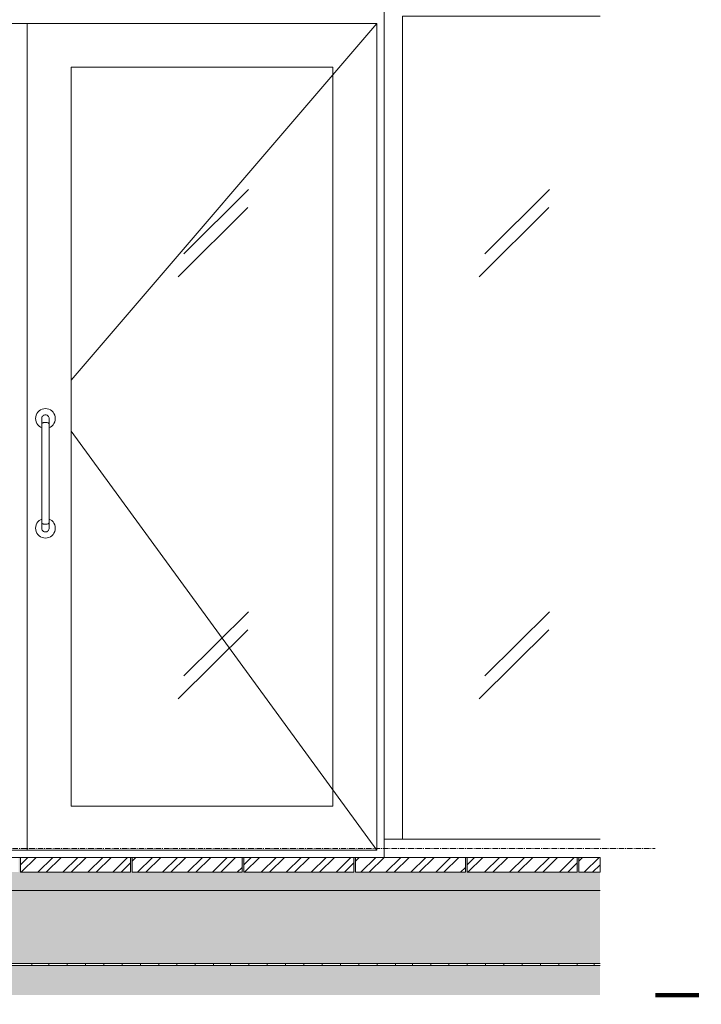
# Model space of a CAD drawing. Header units: millimetres. Extents: x 3652085 to 3778338, y -303702 to -273644.
# Tile 385 of 588: x 3728215 to 3730077, y -289360 to -286669. Entities that reach past the tile are written whole.
import ezdxf

# ---------------------------------------------------------------- set-up
doc = ezdxf.new("R2010")
doc.units = ezdxf.units.MM
doc.linetypes.add('NEO-A  -  GRIDLINE', pattern=[38, 15, -3, 2, -3, 15])
for name, color, linetype, lineweight in [('FINISH-FLOOR   (HAUSART)', 140, 'Continuous', 5), ('GRID   (HAUSART)', 47, 'NEO-A  -  GRIDLINE', 5), ('INSULATION (HAUSEART)', 31, 'Continuous', 15), ('LINES (HAUSART)', 250, 'Continuous', 15), ('New_Structural - Bearing_Pen_No__1', 7, 'Continuous', 13), ('SLAB    (HAUSART)_Pen_No__2', 8, 'Continuous', 15), ('SYMBOL-DETAIL    (HAUSART)', 2, 'Continuous', 5), ('WINDOW-PROFILE (HAUSART)', 166, 'Continuous', 5)]:
    doc.layers.add(name, color=color, linetype=linetype, lineweight=lineweight)
pattern_1 = [(44.40000000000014, (3602768.716043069, -240383.6962269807), (-33.32146659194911, 34.02676136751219), []), (44.40000000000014, (3602791.165462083, -240383.9313253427), (-33.32146659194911, 34.02676136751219), [])]
pattern_2 = [(44.40000000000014, (3603378.715711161, -240383.6962269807), (-33.32146659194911, 34.02676136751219), []), (44.40000000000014, (3603401.165130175, -240383.9313253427), (-33.32146659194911, 34.02676136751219), [])]
pattern_3 = [(44.40000000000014, (3603988.715379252, -240383.6962269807), (-33.32146659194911, 34.02676136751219), []), (44.40000000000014, (3604011.164798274, -240383.9313253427), (-33.32146659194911, 34.02676136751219), [])]

msp = doc.modelspace()

# ---------------------------------------------------------------- hatches: boundary and pattern name
at = {"layer": 'FINISH-FLOOR   (HAUSART)'}
h = msp.add_hatch(dxfattribs=at)
h.set_pattern_fill('AR-SAND', color=31, scale=0.5, angle=-0.5999999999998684)
h.set_pattern_definition([(36.90000000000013, (3601548.716706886, -240383.6962269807), (-0.5437202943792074, 24.47769771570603), [0, -19.304, 0, -21.59, 0, -20.6375]), (6.900000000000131, (3601548.716706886, -240383.6962269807), (22.85025365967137, 35.60392429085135), [0, -10.41399999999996, 0, -17.39899999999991, 0, -6.667499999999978]), (326.9000000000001, (3601533.09656339, -240383.5326472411), (39.54820247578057, -0.3422997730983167), [0, -6.35, 0, -22.86, 0, -29.845]), (316.9000000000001, (3601533.09656339, -240383.5326472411), (38.29245269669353, 10.74606507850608), [0, -3.175, 0, -14.986, 0, -17.145])])
h.paths.add_polyline_path([(3727607.438744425, -288958.7876229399), (3727602.438744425, -288958.7876229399), (3727602.438744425, -288998.7876229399), (3727302.438744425, -288998.6443054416), (3727302.438744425, -288958.7876229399), (3727297.438744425, -288958.7876229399), (3727297.438744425, -288998.7876229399), (3726997.438744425, -288998.7876229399), (3726997.438744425, -288958.7876229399), (3726992.439076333, -288958.7876229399), (3726992.438744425, -288998.7876229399), (3726805.094429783, -288998.7876229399), (3726805.094429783, -289048.7876229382), (3729800.157626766, -289048.7876229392), (3729800.157626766, -288998.7876229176), (3729742.437416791, -288998.7876229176), (3729742.437416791, -288958.7876229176), (3729737.437748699, -288958.7876229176), (3729737.437416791, -288998.7876229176), (3729437.437748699, -288998.7876229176), (3729437.437748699, -288958.7876229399), (3729432.437748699, -288958.7876229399), (3729432.437748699, -288998.7876229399), (3729432.437704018, -288998.7876229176), (3729132.437748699, -288998.6443054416), (3729132.437748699, -288958.7876229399), (3729127.437748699, -288958.7876229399), (3729127.437748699, -288998.7876229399), (3728827.437748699, -288998.7876229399), (3728827.437748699, -288958.7876229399), (3728822.438080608, -288958.7876229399), (3728822.437748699, -288998.7876229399), (3728522.438080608, -288998.7876229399), (3728522.438080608, -288958.7876229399), (3728517.438080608, -288958.7876229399), (3728517.438080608, -288998.7876229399), (3728217.438080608, -288998.6443054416), (3728217.438080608, -288958.7876229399), (3728212.438080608, -288958.7876229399), (3728212.438080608, -288998.7876229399), (3727912.438080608, -288998.7876229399), (3727912.438080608, -288958.7876229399), (3727907.438412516, -288958.7876229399), (3727907.438080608, -288998.7876229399), (3727607.438744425, -288998.7876229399)])
h = msp.add_hatch(dxfattribs=at)
h.set_pattern_fill('ANSI32', color=31, scale=5, angle=-0.5999999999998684, style=0)
h.set_pattern_definition(pattern_1)
h.paths.add_polyline_path([(3728217.438080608, -288958.7876229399), (3728217.438080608, -288998.7876229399), (3728517.438080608, -288998.6443054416), (3728517.438080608, -288958.7876229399)])
h = msp.add_hatch(dxfattribs=at)
h.set_pattern_fill('ANSI32', color=31, scale=5, angle=-0.5999999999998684, style=0)
h.set_pattern_definition(pattern_1)
h.paths.add_polyline_path([(3728522.438080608, -288958.7876229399), (3728522.438080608, -288998.7876229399), (3728822.438080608, -288998.7876229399), (3728822.438080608, -288958.7876229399)])
h = msp.add_hatch(dxfattribs=at)
h.set_pattern_fill('ANSI32', color=31, scale=5, angle=-0.5999999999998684, style=0)
h.set_pattern_definition(pattern_2)
h.paths.add_polyline_path([(3728827.437748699, -288958.7876229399), (3728827.437748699, -288998.7876229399), (3729127.437748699, -288998.6443054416), (3729127.437748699, -288958.7876229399)])
h = msp.add_hatch(dxfattribs=at)
h.set_pattern_fill('ANSI32', color=31, scale=5, angle=-0.5999999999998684, style=0)
h.set_pattern_definition(pattern_2)
h.paths.add_polyline_path([(3729132.437748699, -288958.7876229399), (3729132.437748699, -288998.7876229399), (3729432.437748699, -288998.7876229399), (3729432.437748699, -288958.7876229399)])
h = msp.add_hatch(dxfattribs=at)
h.set_pattern_fill('ANSI32', color=31, scale=5, angle=-0.5999999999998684, style=0)
h.set_pattern_definition(pattern_3)
h.paths.add_polyline_path([(3729437.437416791, -288958.7876229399), (3729437.437416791, -288998.7876229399), (3729737.437416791, -288998.6443054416), (3729737.437416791, -288958.7876229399)])
h = msp.add_hatch(dxfattribs=at)
h.set_pattern_fill('ANSI32', color=31, scale=5, angle=-0.5999999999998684, style=0)
h.set_pattern_definition(pattern_3)
h.paths.add_polyline_path([(3729742.437416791, -288958.7876229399), (3729742.437416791, -288998.7876229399), (3729800.157626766, -288998.7876229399), (3729800.157626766, -288958.7876229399)])
h = msp.add_hatch(dxfattribs=at)
h.set_pattern_fill('GRAVEL', color=31, scale=5, style=0)
h.set_pattern_definition([(228.0127875, (4839334.532894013, 201914.6634901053), (-1016.00000007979, -1142.999999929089), [17.086072, -1691.52418197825]), (184.969741, (4839323.102894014, 201901.9634901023), (1523.999999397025, 127.0000072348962), [29.32023599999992, -2902.702444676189]), (132.5104471, (4839293.892894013, 201899.4234901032), (1270.000000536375, -1396.999999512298), [20.674076, -2046.736139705]), (267.273689, (4839244.362894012, 201867.6734901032), (127.0000002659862, 2539.999999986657), [26.70022599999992, -2643.321871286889]), (292.83365418, (4839243.092894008, 201841.0034901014), (-635.0000000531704, 1523.999999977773), [26.18168499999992, -2591.990387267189]), (357.2736889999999, (4839253.252894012, 201816.8734900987), (-2539.999999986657, 127.0000002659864), [26.70022599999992, -2643.321871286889]), (37.69424047, (4839279.922894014, 201815.6034901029), (-1650.999999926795, -1270.000000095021), [35.30968299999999, -3495.65576571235]), (72.25532837, (4839307.862894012, 201837.193490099), (889.0000002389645, 2793.999999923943), [33.335976, -3300.26283009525]), (121.42956562, (4839318.022894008, 201868.943490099), (-1016.000000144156, 1650.999999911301), [26.79065, -2652.277284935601]), (175.2363583, (4839304.052894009, 201891.8034900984), (1396.999999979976, -127.0000002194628), [30.58566399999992, -1498.696847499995]), (222.3974378, (4839273.572894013, 201894.343490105), (-1523.999999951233, -1397.0000000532), [39.553896, -3915.83862560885]), (138.81407483, (4839370.092894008, 201866.4034900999), (-888.9999999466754, 762.0000000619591), [13.500227, -1336.5282912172]), (171.4692344, (4839359.932894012, 201875.2934901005), (1651.000000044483, -253.9999997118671), [25.684099, -2542.731949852]), (225, (4839334.532894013, 201879.1034901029), (-1.77635683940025e-14, -127.000000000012), [17.960467, -161.6446554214]), (203.19859051, (4839325.642894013, 201894.343490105), (635.0000000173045, 253.9999999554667), [9.672065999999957, -957.5311184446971]), (291.80140949, (4839316.752894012, 201890.5334901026), (-127.0000000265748, 380.9999999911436), [13.678281, -670.2376495]), (30.96375653, (4839321.83289401, 201877.8334900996), (381.0000000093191, 253.9999999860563), [22.21598299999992, -718.3149076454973]), (161.56505118, (4839340.882894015, 201889.2634900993), (254.0000000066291, -126.9999999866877), [16.064357, -385.5449058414]), (16.389540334, (4839243.092894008, 201890.5334901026), (1270.000000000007, 381.0000000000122), [22.5044, -2227.94133362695]), (70.34617594, (4839264.682894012, 201896.8834901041), (-508.0000000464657, -1396.99999998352), [18.879947, -1869.11078391]), (293.19859051, (4839340.882894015, 201914.6634901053), (-253.9999999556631, 635.0000000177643), [19.34400499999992, -947.8591794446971]), (343.6104596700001, (4839348.502894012, 201896.8834901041), (-1270.000000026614, 380.9999999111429), [22.50439999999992, -2227.941333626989]), (339.44395478, (4839243.092894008, 201811.7934901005), (-634.9999999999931, 254.0000000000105), [21.70175999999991, -1063.386715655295]), (294.7751406, (4839263.412894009, 201804.1734901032), (-635.0000007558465, 1396.999999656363), [18.183606, -1800.179669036]), (66.80140949, (4839342.152894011, 201787.6634901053), (253.9999999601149, 635.0000000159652), [19.344005, -947.8591794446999]), (17.35402464, (4839349.772894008, 201805.443490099), (-1650.999999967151, -508.0000001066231), [21.289137, -2107.61879901]), (69.44395478, (4839279.922894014, 201787.6634901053), (-254.000000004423, -634.9999999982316), [10.85088, -1074.2375956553]), (101.309932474, (4839334.532894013, 201787.6634901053), (-127.00000000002, 508.0000000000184), [6.47573, -641.0997482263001]), (165.963756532, (4839333.26289401, 201794.0134900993), (380.9999999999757, -126.9999999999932), [26.181685, -497.45272945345]), (186.00900596, (4839307.862894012, 201800.3634901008), (1269.999999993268, 127.0000000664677), [24.26334999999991, -2402.068243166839]), (303.69006753, (4839321.83289401, 201866.4034900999), (-127.0000000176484, 253.9999999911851), [18.316194, -439.588817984]), (353.15722659, (4839331.992894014, 201851.1634901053), (2159.000000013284, -253.9999998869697), [31.977838, -3165.80045325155]), (60.9453959, (4839363.742894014, 201847.3534901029), (-508.0000000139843, -888.9999999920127), [13.075412, -1294.4696159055]), (90, (4839370.092894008, 201858.7834901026), (-127, 127), [7.62, -119.38]), (120.25643716, (4839305.322894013, 201804.1734901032), (507.9999999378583, -889.0000000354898), [17.643348, -1746.69703866]), (48.01278749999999, (4839296.432894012, 201819.4134901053), (1016.000000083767, 1142.99999992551), [34.172144, -1674.43810997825]), (0, (4839319.292894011, 201844.8134901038), (127, 127), [33.02, -93.97999999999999]), (325.3048465, (4839352.312894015, 201844.8134901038), (1270.000000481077, -888.9999993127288), [20.080478, -1987.965836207]), (254.0546040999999, (4839368.822894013, 201833.3834901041), (-126.9999999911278, -508.0000000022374), [18.491454, -906.0825019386]), (207.64597536, (4839363.742894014, 201815.6034901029), (-2413.000000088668, -1269.999999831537), [30.10725499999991, -2980.623221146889]), (175.42607874, (4839337.072894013, 201801.6334901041), (-1650.999999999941, 126.9999999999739), [31.851473, -3153.292322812])])
h.paths.add_polyline_path([(3726805.094429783, -289048.7876229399), (3726805.094429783, -289248.7876229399), (3729800.157626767, -289248.7876229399), (3729800.157626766, -289048.7876229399)])
at = {"layer": 'SLAB    (HAUSART)_Pen_No__2', "lineweight": 15}
h = msp.add_hatch(dxfattribs=at)
h.set_pattern_fill('AR-CONC', color=256, scale=0.4)
h.set_pattern_definition([(49.99999999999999, (3498835.692822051, -271711.6466010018), (72.8738675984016, -6.375634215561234), [7.620000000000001, -83.82000000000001]), (355, (3498835.692822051, -271711.6466010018), (-14.09736856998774, 76.42273809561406), [6.096, -67.056233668]), (100.4514447, (3498841.765624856, -271712.1779024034), (58.77649883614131, 70.04710076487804), [6.476003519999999, -71.23609783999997]), (46.18420000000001, (3498835.692822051, -271691.3266010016), (108.431616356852, -16.81693117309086), [11.43, -125.73]), (96.63555760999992, (3498844.728782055, -271692.7280010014), (94.96165362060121, 98.97044983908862), [9.714009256, -106.854243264]), (351.1841511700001, (3498835.692822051, -271691.3266010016), (94.96165362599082, 98.97044983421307), [9.143986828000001, -100.583892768]), (21, (3498845.852822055, -271696.4066010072), (60.645756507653, -40.90607927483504), [7.620000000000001, -83.82000000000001]), (326.0000000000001, (3498845.852822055, -271696.4066010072), (24.72081133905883, 73.6751864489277), [6.096, -67.056]), (71.45144499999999, (3498850.906635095, -271699.8154409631), (85.36656771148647, 32.7691075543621), [6.476003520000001, -71.23597504]), (37.50000000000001, (3498835.692822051, -271711.6466010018), (1.235441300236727, 33.82201554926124), [0, -66.2432, 0, -68.072, 0, -67.31]), (7.499999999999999, (3498835.692822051, -271711.6466010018), (26.7278650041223, 40.0722299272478), [0, -38.8112, 0, -64.7192, 0, -25.654]), (327.5, (3498813.036022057, -271711.6466010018), (54.23623806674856, -2.291497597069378), [0, -25.4, 0, -79.248, 0, -105.156]), (317.5, (3498802.876022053, -271711.6466010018), (59.25167255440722, 10.17059641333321), [0, -33.02, 0, -52.62880000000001, 0, -74.676])])
h.paths.add_polyline_path([(3729800.157626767, -289253.7876229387), (3726805.094429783, -289253.7876229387), (3726805.094429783, -289334.9008845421), (3729800.157626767, -289334.9008845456)])

# ---------------------------------------------------------------- linework, layer by layer
at = {"color": 4, "lineweight": 0}
for points in [[(3728839.598580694, -287133.3226377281), (3728663.437649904, -287308.4733024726)], [(3729661.877910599, -287133.3226377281), (3729485.716979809, -287308.4733024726)], [(3728837.774332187, -287182.4528912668), (3728647.897963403, -287371.2403372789)], [(3729660.053662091, -287182.4528912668), (3729470.177293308, -287371.2403372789)], [(3728839.598580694, -288286.9717110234), (3728663.437649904, -288462.1223757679)], [(3729661.877910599, -288286.9717110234), (3729485.716979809, -288462.1223757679)], [(3728837.774332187, -288336.1019645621), (3728647.897963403, -288524.8894105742)], [(3729660.053662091, -288336.1019645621), (3729470.177293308, -288524.8894105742)]]:
    msp.add_lwpolyline(points, dxfattribs=at)
at = {"layer": 'FINISH-FLOOR   (HAUSART)', "color": 31}
for points, elevation in [([(3726805.094429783, -288958.7876229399), (3728434.192357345, -288958.7876229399)], -4950000.0035771), ([(3726805.094429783, -289048.7876229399), (3729800.157626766, -289048.7876229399)], 2272500.00165068), ([(3726805.094429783, -289248.7876229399), (3729800.157626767, -289248.7876229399)], -1.1431984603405e-07), ([(3726805.094429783, -289253.7876229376), (3729800.157626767, -289253.7876229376)], -1.1431984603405e-07)]:
    msp.add_lwpolyline(points, dxfattribs=dict(at, elevation=elevation))
for points, elevation in [([(3728217.438080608, -288958.7876229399), (3728217.438080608, -288998.7876229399), (3728517.438080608, -288998.7876229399), (3728517.438080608, -288958.7876229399), (3728217.438080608, -288958.7876229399)], -3037500.002201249), ([(3728522.438080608, -288958.7876229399), (3728522.438080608, -288998.7876229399), (3728822.438080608, -288998.7876229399), (3728822.438080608, -288958.7876229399), (3728522.438080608, -288958.7876229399)], -2655000.001926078), ([(3728827.437748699, -288958.7876229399), (3728827.437748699, -288998.7876229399), (3729127.437748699, -288998.7876229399), (3729127.437748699, -288958.7876229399), (3728827.437748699, -288958.7876229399)], -2272500.001650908), ([(3729132.437748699, -288958.7876229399), (3729132.437748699, -288998.7876229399), (3729432.437748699, -288998.7876229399), (3729432.437748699, -288958.7876229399), (3729132.437748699, -288958.7876229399)], -1890000.001375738), ([(3729437.437416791, -288958.7876229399), (3729437.437416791, -288998.7876229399), (3729737.437416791, -288998.7876229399), (3729737.437416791, -288958.7876229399), (3729437.437416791, -288958.7876229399)], -1507500.001100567), ([(3729742.437416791, -288958.7876229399), (3729742.437416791, -288998.7876229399), (3729800.157626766, -288998.7876229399), (3729800.157626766, -288958.7876229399), (3729742.437416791, -288958.7876229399)], -1125000.000825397), ([(3728294.582700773, -289248.7876229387), (3728294.582700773, -289253.7876229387), (3728248.086610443, -289253.7876229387), (3728248.086610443, -289248.7876229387), (3728294.582700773, -289248.7876229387)], -1.1431984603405e-07), ([(3728791.078791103, -289248.7876229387), (3728791.078791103, -289253.7876229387), (3728744.582700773, -289253.7876229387), (3728744.582700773, -289248.7876229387), (3728791.078791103, -289248.7876229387)], -1.1431984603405e-07), ([(3729287.574881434, -289248.7876229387), (3729287.574881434, -289253.7876229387), (3729241.078791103, -289253.7876229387), (3729241.078791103, -289248.7876229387), (3729287.574881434, -289248.7876229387)], -1.1431984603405e-07), ([(3729784.070971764, -289248.7876229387), (3729784.070971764, -289253.7876229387), (3729737.574881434, -289253.7876229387), (3729737.574881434, -289248.7876229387), (3729784.070971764, -289248.7876229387)], -1.1431984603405e-07)]:
    msp.add_lwpolyline(points, close=True, dxfattribs=dict(at, elevation=elevation))
at = {"layer": 'GRID   (HAUSART)', "elevation": -1.1431984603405e-07}
msp.add_lwpolyline([(3726654.15182351, -288933.7876229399), (3729951.100233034, -288933.7876229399)], dxfattribs=at)
at = {"layer": 'INSULATION (HAUSEART)', "linetype": 'Continuous', "lineweight": 0}
for p, q in [((3728394.582700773, -289253.7876229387, -1.1431984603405e-07), (3728394.582700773, -289248.7876229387, -1.1431984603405e-07)), ((3728494.582700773, -289253.7876229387, -1.1431984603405e-07), (3728494.582700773, -289248.7876229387, -1.1431984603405e-07)), ((3728694.582700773, -289253.7876229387, -1.1431984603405e-07), (3728694.582700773, -289248.7876229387, -1.1431984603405e-07)), ((3728891.078791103, -289253.7876229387, -1.1431984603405e-07), (3728891.078791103, -289248.7876229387, -1.1431984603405e-07)), ((3728991.078791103, -289253.7876229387, -1.1431984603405e-07), (3728991.078791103, -289248.7876229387, -1.1431984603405e-07)), ((3729191.078791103, -289253.7876229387, -1.1431984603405e-07), (3729191.078791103, -289248.7876229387, -1.1431984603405e-07)), ((3729387.574881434, -289253.7876229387, -1.1431984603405e-07), (3729387.574881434, -289248.7876229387, -1.1431984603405e-07)), ((3729487.574881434, -289253.7876229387, -1.1431984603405e-07), (3729487.574881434, -289248.7876229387, -1.1431984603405e-07)), ((3729687.574881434, -289253.7876229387, -1.1431984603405e-07), (3729687.574881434, -289248.7876229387, -1.1431984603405e-07))]:
    msp.add_line(p, q, dxfattribs=at)
at = {"layer": 'INSULATION (HAUSEART)', "linetype": 'Continuous', "lineweight": 0, "elevation": -1.1431984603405e-07}
for points in [[(3728344.582700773, -289248.7876229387), (3728344.582700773, -289253.7876229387), (3728394.582700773, -289253.7876229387), (3728394.582700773, -289248.7853234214)], [(3728444.582700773, -289248.7876229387), (3728444.582700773, -289253.7876229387), (3728494.582700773, -289253.7876229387), (3728494.582700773, -289248.7853234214)], [(3728544.582700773, -289248.7876229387), (3728544.582700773, -289253.7876229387), (3728594.582700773, -289253.7876229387), (3728594.582700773, -289248.7853234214)], [(3728644.582700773, -289248.7876229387), (3728644.582700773, -289253.7876229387), (3728694.582700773, -289253.7876229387), (3728694.582700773, -289248.7853234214)], [(3728841.078791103, -289248.7876229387), (3728841.078791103, -289253.7876229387), (3728891.078791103, -289253.7876229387), (3728891.078791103, -289248.7853234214)], [(3728941.078791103, -289248.7876229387), (3728941.078791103, -289253.7876229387), (3728991.078791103, -289253.7876229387), (3728991.078791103, -289248.7853234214)], [(3729041.078791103, -289248.7876229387), (3729041.078791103, -289253.7876229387), (3729091.078791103, -289253.7876229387), (3729091.078791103, -289248.7853234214)], [(3729141.078791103, -289248.7876229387), (3729141.078791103, -289253.7876229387), (3729191.078791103, -289253.7876229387), (3729191.078791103, -289248.7853234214)], [(3729337.574881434, -289248.7876229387), (3729337.574881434, -289253.7876229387), (3729387.574881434, -289253.7876229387), (3729387.574881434, -289248.7853234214)], [(3729437.574881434, -289248.7876229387), (3729437.574881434, -289253.7876229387), (3729487.574881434, -289253.7876229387), (3729487.574881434, -289248.7853234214)], [(3729537.574881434, -289248.7876229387), (3729537.574881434, -289253.7876229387), (3729587.574881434, -289253.7876229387), (3729587.574881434, -289248.7853234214)], [(3729637.574881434, -289248.7876229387), (3729637.574881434, -289253.7876229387), (3729687.574881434, -289253.7876229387), (3729687.574881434, -289248.7853234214)]]:
    msp.add_lwpolyline(points, close=True, dxfattribs=at)
at = {"layer": 'LINES (HAUSART)', "color": 7, "linetype": 'Continuous', "lineweight": 13}
for p, q in [((3729210.218078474, -288958.7876229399, -1.1431984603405e-07), (3729210.218078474, -286633.7876229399, -1.1431984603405e-07)), ((3728235.218074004, -286678.7876065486, -1.1431984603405e-07), (3727280.218062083, -286678.7876065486, -1.1431984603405e-07)), ((3728235.218074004, -286678.7876065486, -1.1431984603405e-07), (3728235.218074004, -288938.7876229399, -1.1431984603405e-07)), ((3729190.218085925, -286678.7876065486, -1.1431984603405e-07), (3728235.218074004, -286678.7876065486, -1.1431984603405e-07)), ((3729190.218085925, -288938.7876229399, -1.1431984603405e-07), (3729190.218085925, -286678.7876065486, -1.1431984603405e-07)), ((3728355.218074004, -288788.7876393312, -1.1431984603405e-07), (3728355.218074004, -286798.7876065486, -1.1431984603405e-07)), ((3728355.218074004, -286798.7876065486, -1.1431984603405e-07), (3729070.218085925, -286798.7876065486, -1.1431984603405e-07)), ((3729070.218085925, -286798.7876065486, -1.1431984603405e-07), (3729070.218085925, -288788.7876393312, -1.1431984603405e-07)), ((3728259.846373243, -287749.5530954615, -1.1431984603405e-07), (3728258.628264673, -287754.0991385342, -1.1431984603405e-07)), ((3728261.835388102, -287745.2876393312, -1.1431984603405e-07), (3728259.846373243, -287749.5530954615, -1.1431984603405e-07)), ((3728264.53487404, -287741.4323738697, -1.1431984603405e-07), (3728261.835388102, -287745.2876393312, -1.1431984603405e-07)), ((3728267.862808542, -287738.1044393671, -1.1431984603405e-07), (3728264.53487404, -287741.4323738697, -1.1431984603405e-07)), ((3728271.718074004, -287735.404953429, -1.1431984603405e-07), (3728267.862808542, -287738.1044393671, -1.1431984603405e-07)), ((3728275.983530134, -287733.41593857, -1.1431984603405e-07), (3728271.718074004, -287735.404953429, -1.1431984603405e-07)), ((3728280.529573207, -287732.1978299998, -1.1431984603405e-07), (3728275.983530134, -287733.41593857, -1.1431984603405e-07)), ((3728280.218074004, -287750.1273852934, -1.1431984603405e-07), (3728281.797872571, -287749.3907131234, -1.1431984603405e-07)), ((3728285.218074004, -287731.7876393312, -1.1431984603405e-07), (3728280.529573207, -287732.1978299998, -1.1431984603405e-07)), ((3728281.797872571, -287749.3907131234, -1.1431984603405e-07), (3728283.481592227, -287748.9395618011, -1.1431984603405e-07)), ((3728283.481592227, -287748.9395618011, -1.1431984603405e-07), (3728285.218074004, -287748.7876393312, -1.1431984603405e-07)), ((3728289.906574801, -287732.1978299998, -1.1431984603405e-07), (3728285.218074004, -287731.7876393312, -1.1431984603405e-07)), ((3728285.218074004, -287748.7876393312, -1.1431984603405e-07), (3728286.954555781, -287748.9395618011, -1.1431984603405e-07)), ((3728286.954555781, -287748.9395618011, -1.1431984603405e-07), (3728288.638275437, -287749.3907131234, -1.1431984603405e-07)), ((3728288.638275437, -287749.3907131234, -1.1431984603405e-07), (3728290.218074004, -287750.1273852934, -1.1431984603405e-07)), ((3728294.452617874, -287733.41593857, -1.1431984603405e-07), (3728289.906574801, -287732.1978299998, -1.1431984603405e-07)), ((3728298.718074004, -287735.404953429, -1.1431984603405e-07), (3728294.452617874, -287733.41593857, -1.1431984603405e-07)), ((3728302.573339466, -287738.1044393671, -1.1431984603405e-07), (3728298.718074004, -287735.404953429, -1.1431984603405e-07)), ((3728305.901273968, -287741.4323738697, -1.1431984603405e-07), (3728302.573339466, -287738.1044393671, -1.1431984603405e-07)), ((3728308.600759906, -287745.2876393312, -1.1431984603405e-07), (3728305.901273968, -287741.4323738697, -1.1431984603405e-07)), ((3728310.589774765, -287749.5530954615, -1.1431984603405e-07), (3728308.600759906, -287745.2876393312, -1.1431984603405e-07)), ((3728311.807883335, -287754.0991385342, -1.1431984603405e-07), (3728310.589774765, -287749.5530954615, -1.1431984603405e-07)), ((3728258.628264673, -287754.0991385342, -1.1431984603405e-07), (3728258.218074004, -287758.7876393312, -1.1431984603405e-07)), ((3728258.218074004, -287758.7876393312, -1.1431984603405e-07), (3728258.628264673, -287763.4761401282, -1.1431984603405e-07)), ((3728258.628264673, -287763.4761401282, -1.1431984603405e-07), (3728259.846373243, -287768.022183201, -1.1431984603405e-07)), ((3728259.846373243, -287768.022183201, -1.1431984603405e-07), (3728261.835388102, -287772.2876393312, -1.1431984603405e-07)), ((3728261.835388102, -287772.2876393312, -1.1431984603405e-07), (3728264.53487404, -287776.1429047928, -1.1431984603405e-07)), ((3728264.53487404, -287776.1429047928, -1.1431984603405e-07), (3728267.862808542, -287779.4708392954, -1.1431984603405e-07)), ((3728275.218074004, -287758.7876393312, -1.1431984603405e-07), (3728275.369996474, -287757.0511575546, -1.1431984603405e-07)), ((3728275.218074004, -287773.7876393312, -1.1431984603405e-07), (3728275.218074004, -287758.7876393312, -1.1431984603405e-07)), ((3728275.218074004, -288043.7876393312, -1.1431984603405e-07), (3728275.218074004, -287773.7876393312, -1.1431984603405e-07)), ((3728275.369996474, -287757.0511575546, -1.1431984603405e-07), (3728275.821147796, -287755.3674378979, -1.1431984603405e-07)), ((3728275.821147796, -287755.3674378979, -1.1431984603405e-07), (3728276.557819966, -287753.7876393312, -1.1431984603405e-07)), ((3728275.821147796, -287772.3709455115, -1.1431984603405e-07), (3728276.557819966, -287771.7165715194, -1.1431984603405e-07)), ((3728276.557819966, -287753.7876393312, -1.1431984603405e-07), (3728277.557629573, -287752.3597632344, -1.1431984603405e-07)), ((3728276.557819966, -287771.7165715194, -1.1431984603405e-07), (3728277.557629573, -287771.1251258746, -1.1431984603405e-07)), ((3728277.557629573, -287752.3597632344, -1.1431984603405e-07), (3728278.790197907, -287751.1271949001, -1.1431984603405e-07)), ((3728277.557629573, -287771.1251258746, -1.1431984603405e-07), (3728278.790197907, -287770.6145793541, -1.1431984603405e-07)), ((3728278.790197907, -287751.1271949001, -1.1431984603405e-07), (3728280.218074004, -287750.1273852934, -1.1431984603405e-07)), ((3728278.790197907, -287770.6145793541, -1.1431984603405e-07), (3728280.218074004, -287770.2004446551, -1.1431984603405e-07)), ((3728280.218074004, -287770.2004446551, -1.1431984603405e-07), (3728281.797872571, -287769.8953050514, -1.1431984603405e-07)), ((3728281.797872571, -287769.8953050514, -1.1431984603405e-07), (3728283.481592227, -287769.708432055, -1.1431984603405e-07)), ((3728283.481592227, -287769.708432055, -1.1431984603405e-07), (3728285.218074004, -287769.6455037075, -1.1431984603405e-07)), ((3728285.218074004, -287769.6455037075, -1.1431984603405e-07), (3728286.954555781, -287769.708432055, -1.1431984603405e-07)), ((3728286.954555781, -287769.708432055, -1.1431984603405e-07), (3728288.638275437, -287769.8953050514, -1.1431984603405e-07)), ((3728288.638275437, -287769.8953050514, -1.1431984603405e-07), (3728290.218074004, -287770.2004446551, -1.1431984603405e-07)), ((3728290.218074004, -287750.1273852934, -1.1431984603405e-07), (3728291.645950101, -287751.1271949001, -1.1431984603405e-07)), ((3728290.218074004, -287770.2004446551, -1.1431984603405e-07), (3728291.645950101, -287770.6145793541, -1.1431984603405e-07)), ((3728291.645950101, -287751.1271949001, -1.1431984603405e-07), (3728292.878518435, -287752.3597632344, -1.1431984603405e-07)), ((3728291.645950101, -287770.6145793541, -1.1431984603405e-07), (3728292.878518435, -287771.1251258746, -1.1431984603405e-07)), ((3728292.878518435, -287752.3597632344, -1.1431984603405e-07), (3728293.878328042, -287753.7876393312, -1.1431984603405e-07)), ((3728292.878518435, -287771.1251258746, -1.1431984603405e-07), (3728293.878328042, -287771.7165715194, -1.1431984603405e-07)), ((3728293.878328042, -287753.7876393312, -1.1431984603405e-07), (3728294.615000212, -287755.3674378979, -1.1431984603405e-07)), ((3728293.878328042, -287771.7165715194, -1.1431984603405e-07), (3728294.615000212, -287772.3709455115, -1.1431984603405e-07)), ((3728294.615000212, -287755.3674378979, -1.1431984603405e-07), (3728295.066151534, -287757.0511575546, -1.1431984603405e-07)), ((3728295.066151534, -287757.0511575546, -1.1431984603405e-07), (3728295.218074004, -287758.7876393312, -1.1431984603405e-07)), ((3728295.218074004, -287773.7876393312, -1.1431984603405e-07), (3728295.218074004, -287758.7876393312, -1.1431984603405e-07)), ((3728295.218074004, -288043.7876393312, -1.1431984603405e-07), (3728295.218074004, -287773.7876393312, -1.1431984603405e-07)), ((3728302.573339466, -287779.4708392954, -1.1431984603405e-07), (3728305.901273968, -287776.1429047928, -1.1431984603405e-07)), ((3728305.901273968, -287776.1429047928, -1.1431984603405e-07), (3728308.600759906, -287772.2876393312, -1.1431984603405e-07)), ((3728308.600759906, -287772.2876393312, -1.1431984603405e-07), (3728310.589774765, -287768.022183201, -1.1431984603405e-07)), ((3728310.589774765, -287768.022183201, -1.1431984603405e-07), (3728311.807883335, -287763.4761401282, -1.1431984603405e-07)), ((3728312.218074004, -287758.7876393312, -1.1431984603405e-07), (3728311.807883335, -287754.0991385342, -1.1431984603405e-07)), ((3728311.807883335, -287763.4761401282, -1.1431984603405e-07), (3728312.218074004, -287758.7876393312, -1.1431984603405e-07)), ((3728267.862808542, -287779.4708392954, -1.1431984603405e-07), (3728271.718074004, -287782.1703252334, -1.1431984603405e-07)), ((3728271.718074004, -287782.1703252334, -1.1431984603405e-07), (3728275.218074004, -287783.802402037, -1.1431984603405e-07)), ((3728295.218074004, -287783.802402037, -1.1431984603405e-07), (3728298.718074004, -287782.1703252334, -1.1431984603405e-07)), ((3728298.718074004, -287782.1703252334, -1.1431984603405e-07), (3728302.573339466, -287779.4708392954, -1.1431984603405e-07)), ((3728261.835388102, -288045.2876393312, -1.1431984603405e-07), (3728259.846373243, -288049.5530954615, -1.1431984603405e-07)), ((3728264.53487404, -288041.4323738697, -1.1431984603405e-07), (3728261.835388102, -288045.2876393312, -1.1431984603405e-07)), ((3728267.862808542, -288038.1044393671, -1.1431984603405e-07), (3728264.53487404, -288041.4323738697, -1.1431984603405e-07)), ((3728271.718074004, -288035.404953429, -1.1431984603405e-07), (3728267.862808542, -288038.1044393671, -1.1431984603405e-07)), ((3728275.218074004, -288033.7728766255, -1.1431984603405e-07), (3728271.718074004, -288035.404953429, -1.1431984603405e-07)), ((3728275.218074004, -288058.7876393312, -1.1431984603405e-07), (3728275.218074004, -288043.7876393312, -1.1431984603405e-07)), ((3728275.821147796, -288045.2043331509, -1.1431984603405e-07), (3728276.557819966, -288045.8587071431, -1.1431984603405e-07)), ((3728276.557819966, -288045.8587071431, -1.1431984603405e-07), (3728277.557629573, -288046.4501527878, -1.1431984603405e-07)), ((3728292.878518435, -288046.4501527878, -1.1431984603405e-07), (3728293.878328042, -288045.8587071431, -1.1431984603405e-07)), ((3728293.878328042, -288045.8587071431, -1.1431984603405e-07), (3728294.615000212, -288045.2043331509, -1.1431984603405e-07)), ((3728298.718074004, -288035.404953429, -1.1431984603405e-07), (3728295.218074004, -288033.7728766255, -1.1431984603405e-07)), ((3728295.218074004, -288058.7876393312, -1.1431984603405e-07), (3728295.218074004, -288043.7876393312, -1.1431984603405e-07)), ((3728302.573339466, -288038.1044393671, -1.1431984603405e-07), (3728298.718074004, -288035.404953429, -1.1431984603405e-07)), ((3728305.901273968, -288041.4323738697, -1.1431984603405e-07), (3728302.573339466, -288038.1044393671, -1.1431984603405e-07)), ((3728308.600759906, -288045.2876393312, -1.1431984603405e-07), (3728305.901273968, -288041.4323738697, -1.1431984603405e-07)), ((3728310.589774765, -288049.5530954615, -1.1431984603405e-07), (3728308.600759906, -288045.2876393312, -1.1431984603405e-07)), ((3728258.628264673, -288054.0991385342, -1.1431984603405e-07), (3728258.218074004, -288058.7876393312, -1.1431984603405e-07)), ((3728258.218074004, -288058.7876393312, -1.1431984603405e-07), (3728258.628264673, -288063.4761401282, -1.1431984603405e-07)), ((3728259.846373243, -288049.5530954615, -1.1431984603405e-07), (3728258.628264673, -288054.0991385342, -1.1431984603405e-07)), ((3728258.628264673, -288063.4761401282, -1.1431984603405e-07), (3728259.846373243, -288068.022183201, -1.1431984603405e-07)), ((3728259.846373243, -288068.022183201, -1.1431984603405e-07), (3728261.835388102, -288072.2876393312, -1.1431984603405e-07)), ((3728261.835388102, -288072.2876393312, -1.1431984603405e-07), (3728264.53487404, -288076.1429047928, -1.1431984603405e-07)), ((3728275.218074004, -288058.7876393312, -1.1431984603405e-07), (3728275.369996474, -288060.5241211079, -1.1431984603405e-07)), ((3728275.369996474, -288060.5241211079, -1.1431984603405e-07), (3728275.821147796, -288062.2078407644, -1.1431984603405e-07)), ((3728275.821147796, -288062.2078407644, -1.1431984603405e-07), (3728276.557819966, -288063.7876393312, -1.1431984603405e-07)), ((3728276.557819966, -288063.7876393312, -1.1431984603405e-07), (3728277.557629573, -288065.2155154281, -1.1431984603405e-07)), ((3728277.557629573, -288046.4501527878, -1.1431984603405e-07), (3728278.790197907, -288046.9606993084, -1.1431984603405e-07)), ((3728277.557629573, -288065.2155154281, -1.1431984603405e-07), (3728278.790197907, -288066.4480837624, -1.1431984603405e-07)), ((3728278.790197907, -288046.9606993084, -1.1431984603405e-07), (3728280.218074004, -288047.3748340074, -1.1431984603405e-07)), ((3728278.790197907, -288066.4480837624, -1.1431984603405e-07), (3728280.218074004, -288067.447893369, -1.1431984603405e-07)), ((3728280.218074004, -288047.3748340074, -1.1431984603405e-07), (3728281.797872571, -288047.6799736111, -1.1431984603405e-07)), ((3728280.218074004, -288067.447893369, -1.1431984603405e-07), (3728281.797872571, -288068.1845655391, -1.1431984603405e-07)), ((3728281.797872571, -288047.6799736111, -1.1431984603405e-07), (3728283.481592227, -288047.8668466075, -1.1431984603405e-07)), ((3728281.797872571, -288068.1845655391, -1.1431984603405e-07), (3728283.481592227, -288068.6357168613, -1.1431984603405e-07)), ((3728283.481592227, -288047.8668466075, -1.1431984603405e-07), (3728285.218074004, -288047.9297749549, -1.1431984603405e-07)), ((3728283.481592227, -288068.6357168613, -1.1431984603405e-07), (3728285.218074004, -288068.7876393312, -1.1431984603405e-07)), ((3728285.218074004, -288047.9297749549, -1.1431984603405e-07), (3728286.954555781, -288047.8668466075, -1.1431984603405e-07)), ((3728285.218074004, -288068.7876393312, -1.1431984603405e-07), (3728286.954555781, -288068.6357168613, -1.1431984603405e-07)), ((3728286.954555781, -288047.8668466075, -1.1431984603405e-07), (3728288.638275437, -288047.6799736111, -1.1431984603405e-07)), ((3728286.954555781, -288068.6357168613, -1.1431984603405e-07), (3728288.638275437, -288068.1845655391, -1.1431984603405e-07)), ((3728288.638275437, -288047.6799736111, -1.1431984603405e-07), (3728290.218074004, -288047.3748340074, -1.1431984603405e-07)), ((3728288.638275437, -288068.1845655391, -1.1431984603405e-07), (3728290.218074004, -288067.447893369, -1.1431984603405e-07)), ((3728290.218074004, -288047.3748340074, -1.1431984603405e-07), (3728291.645950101, -288046.9606993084, -1.1431984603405e-07)), ((3728290.218074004, -288067.447893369, -1.1431984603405e-07), (3728291.645950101, -288066.4480837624, -1.1431984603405e-07)), ((3728291.645950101, -288046.9606993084, -1.1431984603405e-07), (3728292.878518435, -288046.4501527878, -1.1431984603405e-07)), ((3728291.645950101, -288066.4480837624, -1.1431984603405e-07), (3728292.878518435, -288065.2155154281, -1.1431984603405e-07)), ((3728292.878518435, -288065.2155154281, -1.1431984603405e-07), (3728293.878328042, -288063.7876393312, -1.1431984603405e-07)), ((3728293.878328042, -288063.7876393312, -1.1431984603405e-07), (3728294.615000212, -288062.2078407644, -1.1431984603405e-07)), ((3728294.615000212, -288062.2078407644, -1.1431984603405e-07), (3728295.066151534, -288060.5241211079, -1.1431984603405e-07)), ((3728295.066151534, -288060.5241211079, -1.1431984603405e-07), (3728295.218074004, -288058.7876393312, -1.1431984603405e-07)), ((3728305.901273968, -288076.1429047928, -1.1431984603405e-07), (3728308.600759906, -288072.2876393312, -1.1431984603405e-07)), ((3728308.600759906, -288072.2876393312, -1.1431984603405e-07), (3728310.589774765, -288068.022183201, -1.1431984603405e-07)), ((3728311.807883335, -288054.0991385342, -1.1431984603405e-07), (3728310.589774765, -288049.5530954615, -1.1431984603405e-07)), ((3728310.589774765, -288068.022183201, -1.1431984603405e-07), (3728311.807883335, -288063.4761401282, -1.1431984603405e-07)), ((3728312.218074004, -288058.7876393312, -1.1431984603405e-07), (3728311.807883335, -288054.0991385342, -1.1431984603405e-07)), ((3728311.807883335, -288063.4761401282, -1.1431984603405e-07), (3728312.218074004, -288058.7876393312, -1.1431984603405e-07)), ((3728264.53487404, -288076.1429047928, -1.1431984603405e-07), (3728267.862808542, -288079.4708392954, -1.1431984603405e-07)), ((3728267.862808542, -288079.4708392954, -1.1431984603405e-07), (3728271.718074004, -288082.1703252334, -1.1431984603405e-07)), ((3728271.718074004, -288082.1703252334, -1.1431984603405e-07), (3728275.983530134, -288084.1593400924, -1.1431984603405e-07)), ((3728275.983530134, -288084.1593400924, -1.1431984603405e-07), (3728280.529573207, -288085.3774486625, -1.1431984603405e-07)), ((3728280.529573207, -288085.3774486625, -1.1431984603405e-07), (3728285.218074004, -288085.7876393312, -1.1431984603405e-07)), ((3728285.218074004, -288085.7876393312, -1.1431984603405e-07), (3728289.906574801, -288085.3774486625, -1.1431984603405e-07)), ((3728289.906574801, -288085.3774486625, -1.1431984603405e-07), (3728294.452617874, -288084.1593400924, -1.1431984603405e-07)), ((3728294.452617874, -288084.1593400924, -1.1431984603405e-07), (3728298.718074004, -288082.1703252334, -1.1431984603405e-07)), ((3728298.718074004, -288082.1703252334, -1.1431984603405e-07), (3728302.573339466, -288079.4708392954, -1.1431984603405e-07)), ((3728302.573339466, -288079.4708392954, -1.1431984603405e-07), (3728305.901273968, -288076.1429047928, -1.1431984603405e-07)), ((3729210.218078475, -288908.7876229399, -1.1431984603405e-07), (3729260.218078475, -288908.7876229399, -1.1431984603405e-07)), ((3727280.218062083, -288938.7876229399, -1.1431984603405e-07), (3728235.218078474, -288938.7876229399, -1.1431984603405e-07)), ((3728235.218078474, -288938.7876229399, -1.1431984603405e-07), (3729190.218085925, -288938.7876229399, -1.1431984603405e-07))]:
    msp.add_line(p, q, dxfattribs=at)
at = {"layer": 'LINES (HAUSART)', "color": 7, "linetype": 'Continuous', "lineweight": 13, "elevation": -1.1431984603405e-07}
msp.add_lwpolyline([(3729800.157626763, -286658.7876229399), (3729260.218089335, -286658.7876229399), (3729260.21802228, -288908.7876934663), (3729800.157626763, -288908.7876711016)], dxfattribs=at)
at = {"layer": 'New_Structural - Bearing_Pen_No__1', "color": 7, "linetype": 'Continuous', "lineweight": 13, "elevation": -1.1431984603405e-07}
msp.add_lwpolyline([(3729800.157626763, -288958.7876229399), (3726805.09442978, -288958.7876229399)], dxfattribs=at)
at = {"layer": 'SYMBOL-DETAIL    (HAUSART)', "color": 171, "ltscale": 0.5, "elevation": -1.1431984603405e-07}
for points in [[(3729800.15762676, -284446.8787550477, 12, 12, 0), (3729800.15762676, -284566.5592083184, 0, 0, 0), (3729800.15762676, -286987.5959897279, 0, 0, 0), (3729888.524525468, -287014.4137263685, 0, 0, 0), (3729711.790728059, -287037.9889727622, 0, 0, 0), (3729800.15762676, -287061.3360323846, 0, 0, 0), (3729800.157626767, -289485.8434908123, 12, 12, 0), (3729800.157626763, -289605.523944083, 0, 0, 0)], [(3730070.780686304, -289334.900884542, 12, 12, 0), (3729951.100233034, -289334.9008845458, 0, 0, 0), (3728341.231388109, -289334.900884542, 0, 0, 0), (3728314.413651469, -289423.2677832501, 0, 0, 0), (3728290.838405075, -289246.5339858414, 0, 0, 0), (3728267.491345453, -289334.900884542, 0, 0, 0), (3726654.15182351, -289334.900884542, 12, 12, 0), (3726534.471370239, -289334.900884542, 0, 0, 0)]]:
    msp.add_lwpolyline(points, format="xyseb", dxfattribs=at)
at = {"layer": 'WINDOW-PROFILE (HAUSART)', "elevation": -1.1431984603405e-07}
for points in [[(3729190.218085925, -286678.7876065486), (3728355.218074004, -287653.6829105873)], [(3728355.218076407, -287793.787629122), (3729190.218085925, -288938.7876229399)]]:
    msp.add_lwpolyline(points, dxfattribs=at)
msp.add_lwpolyline([(3728355.218076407, -288818.7876455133), (3729070.218088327, -288818.7876455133), (3729070.218088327, -286798.7876127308), (3728355.218076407, -286798.7876127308)], close=True, dxfattribs=at)

doc.saveas('drawing.dxf')
